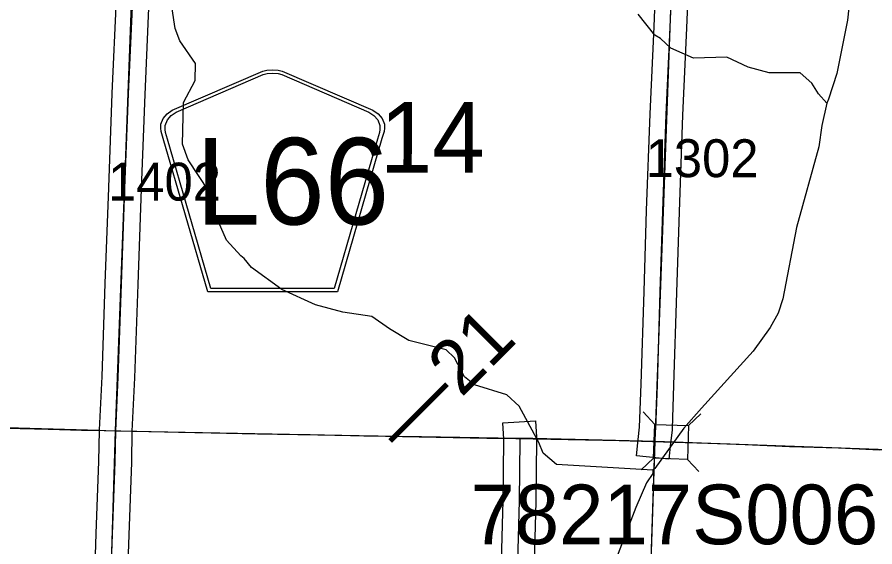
# Model space of a CAD drawing. Extents: x -132.8 to -73.3, y -60 to -26.
# Drawn here: x -106.152 to -104.569, y -47.982 to -47.005 of the extents above; entities that cross this region are included whole.
import ezdxf

# ---------------------------------------------------------------- set-up
doc = ezdxf.new("R2010")
doc.units = 0
for name, color, linetype in [('tdCoHydroRiver', 7, 'Continuous'), ('tdCoPrimary', 7, 'Continuous'), ('tdCoPriNonDiv', 7, 'Continuous'), ('tdCoPriNonDivCL', 7, 'Continuous'), ('tdCoSecRdNmbr', 7, 'Continuous'), ('tdCoSecRteBand', 7, 'Continuous'), ('tdCoSecRteCL', 7, 'Continuous'), ('tdCoSectLine', 7, 'Continuous'), ('tdCoSectLinePart', 7, 'Continuous'), ('tdCoSectNmbr', 7, 'Continuous'), ('tdCoShieldCoRteHrd', 7, 'Continuous'), ('tdCoStrucNonDivPri', 7, 'Continuous'), ('tdCoStrucPriMaintName', 7, 'Continuous'), ('tdCoStrucSec', 7, 'Continuous'), ('tdCoSurfConc', 7, 'Continuous'), ('tdCoSurfEarth', 7, 'Continuous'), ('tdCoSurfGravel', 7, 'Continuous'), ('tdStHwyPriRefPost1', 7, 'Continuous')]:
    doc.layers.add(name, color=color, linetype=linetype)

msp = doc.modelspace()

# ---------------------------------------------------------------- linework, layer by layer
at = {"layer": 'tdCoHydroRiver'}
for points in [[(-104.5905, -45.998), (-104.5904, -46.1273), (-104.5946, -46.2361), (-104.5907, -46.3387), (-104.5932, -46.5737), (-104.5965, -46.5815), (-104.6111, -46.9298), (-104.6194, -47.0101), (-104.6391, -47.109), (-104.6544, -47.1559), (-104.6578, -47.1637)], [(-104.9785, -47.8407), (-105.1566, -47.8301), (-105.1813, -47.809), (-105.1888, -47.7899), (-105.225, -47.7228), (-105.2482, -47.7017), (-105.3077, -47.6829), (-105.3263, -47.6683), (-105.3444, -47.6332), (-105.3599, -47.6186), (-105.4289, -47.6012), (-105.4647, -47.5798), (-105.4973, -47.5569), (-105.5507, -47.5493), (-105.6009, -47.5355), (-105.6634, -47.5072), (-105.7192, -47.4664), (-105.733, -47.4503), (-105.7392, -47.4454), (-105.7654, -47.4164), (-105.7863, -47.3686), (-105.7979, -47.3257), (-105.836, -47.268), (-105.8464, -47.2394), (-105.8445, -47.1621), (-105.823, -47.1216), (-105.8223, -47.0901), (-105.8513, -47.0484), (-105.8602, -47.026), (-105.8657, -46.9896)], [(-104.6578, -47.1637), (-104.6731, -47.146), (-104.6853, -47.1268), (-104.7069, -47.1074), (-104.7637, -47.1076), (-104.8029, -47.0972), (-104.842, -47.0789), (-104.9035, -47.0806), (-104.9457, -47.0622), (-104.9642, -47.0444), (-104.9751, -47.0378), (-105.0058, -46.9992)], [(-104.6578, -47.1637), (-104.6666, -47.2045), (-104.6723, -47.2438), (-104.7137, -47.3927), (-104.7389, -47.5246), (-104.7475, -47.5512), (-104.7623, -47.5777), (-104.7933, -47.6211), (-104.8889, -47.7261), (-104.9214, -47.7632), (-104.9752, -47.8376), (-104.9785, -47.8407)], [(-104.9785, -47.8407), (-104.9786, -47.847), (-104.9901, -47.8641), (-105.0101, -47.9094), (-105.064, -48.0501), (-105.078, -48.1112), (-105.0863, -48.1268), (-105.0866, -48.1394), (-105.1206, -48.2396), (-105.1344, -48.2913), (-105.1382, -48.3165), (-105.145, -48.3368), (-105.1675, -48.4199), (-105.1848, -48.4841), (-105.1953, -48.5265), (-105.202, -48.5453), (-105.2025, -48.5657), (-105.2109, -48.5861), (-105.2315, -48.655), (-105.253, -48.6971), (-105.299, -48.7748), (-105.3071, -48.7809)]]:
    msp.add_lwpolyline(points, dxfattribs=at)
at = {"layer": 'tdCoPrimary'}
msp.add_lwpolyline([(-106.2319, -47.7619), (-106.1145, -47.7644), (-106.0326, -47.7666), (-105.9882, -47.7676), (-105.9698, -47.7679), (-105.9308, -47.7686), (-105.8533, -47.7703), (-105.7934, -47.7718), (-105.7076, -47.7738), (-105.6112, -47.775), (-105.5113, -47.7772), (-105.4057, -47.7787), (-105.2995, -47.7802), (-105.245, -47.7814), (-105.2235, -47.7814), (-105.2003, -47.7814), (-105.1219, -47.7832), (-104.9976, -47.7866), (-104.9757, -47.7874), (-104.966, -47.7877), (-104.9188, -47.7894), (-104.9148, -47.7896), (-104.8358, -47.792), (-104.7259, -47.797), (-104.6358, -47.7997), (-104.5601, -47.8034)], dxfattribs=at)
msp.add_lwpolyline([(-106.2319, -47.7619), (-106.1145, -47.7644), (-106.0326, -47.7666), (-105.9882, -47.7676), (-105.9698, -47.7679), (-105.9308, -47.7686), (-105.8533, -47.7703), (-105.7934, -47.7718), (-105.7076, -47.7738), (-105.6112, -47.775), (-105.5113, -47.7772), (-105.4057, -47.7787), (-105.2995, -47.7802), (-105.245, -47.7814), (-105.2235, -47.7814), (-105.2003, -47.7814), (-105.1219, -47.7832), (-104.9976, -47.7866), (-104.9757, -47.7874), (-104.966, -47.7877), (-104.9188, -47.7894), (-104.9148, -47.7896), (-104.8358, -47.792), (-104.7259, -47.797), (-104.6358, -47.7997), (-104.5601, -47.8034)], dxfattribs=at)
msp.add_lwpolyline([(-106.2319, -47.7619), (-106.1145, -47.7644), (-106.0326, -47.7666), (-105.9882, -47.7676), (-105.9698, -47.7679), (-105.9308, -47.7686), (-105.8533, -47.7703), (-105.7934, -47.7718), (-105.7076, -47.7738), (-105.6112, -47.775), (-105.5113, -47.7772), (-105.4057, -47.7787), (-105.2995, -47.7802), (-105.245, -47.7814), (-105.2235, -47.7814), (-105.2003, -47.7814), (-105.1219, -47.7832), (-104.9976, -47.7866), (-104.9757, -47.7874), (-104.966, -47.7877), (-104.9188, -47.7894), (-104.9148, -47.7896), (-104.8358, -47.792), (-104.7259, -47.797), (-104.6358, -47.7997), (-104.5601, -47.8034)], dxfattribs=at)
at = {"layer": 'tdCoPriNonDiv'}
msp.add_lwpolyline([(-106.3565, -47.7587), (-105.9886, -47.7676), (-105.708, -47.7738), (-105.2998, -47.7802), (-105.1223, -47.7832), (-104.8362, -47.792), (-104.6362, -47.7997), (-104.2996, -47.814), (-104.0905, -47.8189), (-103.6863, -47.8295), (-103.5926, -47.8327), (-103.0984, -47.8433)], dxfattribs=at)
at = {"layer": 'tdCoPriNonDivCL'}
msp.add_lwpolyline([(-106.2323, -47.7619), (-106.1149, -47.7644), (-106.033, -47.7666), (-105.9886, -47.7676), (-105.9701, -47.7679), (-105.9312, -47.7686), (-105.8537, -47.7703), (-105.7938, -47.7718), (-105.708, -47.7738), (-105.6115, -47.775), (-105.5117, -47.7772), (-105.4061, -47.7787), (-105.2998, -47.7802), (-105.2453, -47.7814), (-105.2239, -47.7814), (-105.2007, -47.7814), (-105.1223, -47.7832), (-104.998, -47.7866), (-104.9761, -47.7874), (-104.9664, -47.7877), (-104.9192, -47.7894), (-104.9151, -47.7896), (-104.8362, -47.792), (-104.7262, -47.797), (-104.6362, -47.7997), (-104.5605, -47.8034)], dxfattribs=at)
msp.add_lwpolyline([(-106.2323, -47.7619), (-106.1149, -47.7644), (-106.033, -47.7666), (-105.9886, -47.7676), (-105.9701, -47.7679), (-105.9312, -47.7686), (-105.8537, -47.7703), (-105.7938, -47.7718), (-105.708, -47.7738), (-105.6115, -47.775), (-105.5117, -47.7772), (-105.4061, -47.7787), (-105.2998, -47.7802), (-105.2453, -47.7814), (-105.2239, -47.7814), (-105.2007, -47.7814), (-105.1223, -47.7832), (-104.998, -47.7866), (-104.9761, -47.7874), (-104.9664, -47.7877), (-104.9192, -47.7894), (-104.9151, -47.7896), (-104.8362, -47.792), (-104.7262, -47.797), (-104.6362, -47.7997), (-104.5605, -47.8034)], dxfattribs=at)
at = {"layer": 'tdCoSecRteBand'}
for points in [[(-104.9492, -47.8205), (-105.0088, -47.8139), (-105.0055, -47.7841), (-105.003, -47.7615), (-105.0003, -47.682), (-104.9949, -47.5109), (-104.9902, -47.3617), (-104.9902, -47.3616), (-104.9902, -47.3616), (-104.9838, -47.1833), (-104.9838, -47.1831), (-104.9838, -47.183), (-104.9764, -47.0228), (-104.97, -46.8595)], [(-104.91, -46.8617), (-104.9164, -47.0252), (-104.9164, -47.0253), (-104.9164, -47.0254), (-104.9238, -47.1856), (-104.9302, -47.3637), (-104.9349, -47.5128), (-104.9349, -47.5128), (-104.9349, -47.5128), (-104.9403, -47.6839), (-104.9403, -47.684), (-104.9403, -47.684), (-104.9431, -47.7646), (-104.9431, -47.7658), (-104.9432, -47.767), (-104.9459, -47.7907), (-104.9492, -47.8205)], [(-106.0117, -48.1332), (-106.0057, -47.9579), (-106.0057, -47.9578), (-106.0057, -47.9578), (-106.0008, -47.8244), (-105.9998, -47.7674), (-105.9997, -47.767), (-105.9997, -47.7665), (-105.9951, -47.6679), (-105.989, -47.4962), (-105.9828, -47.3194), (-105.9828, -47.3193), (-105.9828, -47.3193), (-105.9761, -47.1454), (-105.9761, -47.1453), (-105.9761, -47.1452), (-105.9685, -46.971)], [(-105.9085, -46.9735), (-105.9162, -47.1478), (-105.9228, -47.3215), (-105.929, -47.4983), (-105.929, -47.4983), (-105.929, -47.4983), (-105.9352, -47.6702), (-105.9352, -47.6703), (-105.9352, -47.6705), (-105.9398, -47.7689), (-105.9408, -47.8258), (-105.9408, -47.826), (-105.9408, -47.8263), (-105.9458, -47.9599), (-105.9517, -48.1352)], [(-105.2597, -48.0766), (-105.2547, -47.8968), (-105.2533, -47.7863), (-105.2535, -47.7832), (-105.2552, -47.7532), (-105.1953, -47.7497), (-105.1936, -47.7797), (-105.1933, -47.7839), (-105.1932, -47.7849), (-105.1933, -47.786), (-105.1947, -47.8978), (-105.1947, -47.898), (-105.1947, -47.8983), (-105.1997, -48.0781)]]:
    msp.add_lwpolyline(points, dxfattribs=at)
at = {"layer": 'tdCoSecRteCL'}
for points in [[(-105.9999, -48.7658), (-105.997, -48.6691), (-105.9918, -48.4871), (-105.9873, -48.3155), (-105.9817, -48.1342), (-105.9757, -47.9589), (-105.9708, -47.8252), (-105.9698, -47.7679), (-105.9651, -47.6691), (-105.959, -47.4972), (-105.9528, -47.3204), (-105.9462, -47.1465), (-105.9385, -46.9722), (-105.9331, -46.806), (-105.9321, -46.7676)], [(-104.9757, -47.7874), (-104.973, -47.7636), (-104.9703, -47.683), (-104.9649, -47.5118), (-104.9602, -47.3626), (-104.9538, -47.1844), (-104.9464, -47.0241), (-104.94, -46.8606), (-104.9375, -46.7872)], [(-105.4994, -48.7771), (-105.497, -48.6829), (-105.4921, -48.5075), (-105.4893, -48.3953), (-105.4886, -48.345), (-105.4869, -48.2895), (-105.4854, -48.2831), (-105.4837, -48.2804), (-105.4795, -48.2777), (-105.4733, -48.2767), (-105.4636, -48.2769), (-105.4191, -48.2779), (-105.2733, -48.2812), (-105.2622, -48.2799), (-105.2536, -48.277), (-105.2457, -48.2728), (-105.2393, -48.2676), (-105.2348, -48.2614), (-105.2329, -48.2521), (-105.2321, -48.2343), (-105.2297, -48.0775), (-105.2247, -47.8974), (-105.2233, -47.7856), (-105.2235, -47.7814)]]:
    msp.add_lwpolyline(points, dxfattribs=at)
at = {"layer": 'tdCoSectLine'}
for points in [[(-105.9701, -47.7679), (-105.9325, -46.7676)], [(-104.9746, -47.7874), (-104.9379, -46.7872)], [(-106.9675, -47.7388), (-105.9701, -47.7679)], [(-106.0003, -48.7658), (-105.9701, -47.7679)], [(-105.9701, -47.7679), (-104.9746, -47.7874)], [(-105.0078, -48.7888), (-104.9746, -47.7874)], [(-104.9746, -47.7874), (-103.9799, -47.8226)]]:
    msp.add_lwpolyline(points, dxfattribs=at)
at = {"layer": 'tdCoSectLinePart'}
for points in [[(-106.9375, -47.7397), (-106.0001, -47.7671)], [(-105.9401, -47.7685), (-105.2539, -47.782)], [(-105.1939, -47.7831), (-105.0062, -47.7868)], [(-104.9461, -47.7884), (-104.0099, -47.8215)], [(-105.0078, -48.7888), (-104.9756, -47.8176)]]:
    msp.add_lwpolyline(points, dxfattribs=at)
at = {"layer": 'tdCoShieldCoRteHrd'}
for points in [[(-105.8001, -47.5118), (-105.882, -47.2289), (-105.8859, -47.2157), (-105.8866, -47.2099), (-105.8866, -47.202), (-105.8824, -47.1917), (-105.8751, -47.1832), (-105.8655, -47.1766), (-105.6983, -47.1042), (-105.6907, -47.1026), (-105.6803, -47.1017), (-105.6699, -47.1026), (-105.6624, -47.1042), (-105.4951, -47.1766), (-105.4855, -47.1832), (-105.4783, -47.1917), (-105.474, -47.202), (-105.474, -47.2099), (-105.4747, -47.2157), (-105.4786, -47.2289), (-105.5606, -47.5118)], [(-105.7942, -47.5055), (-105.874, -47.2302), (-105.8777, -47.2176), (-105.8784, -47.2119), (-105.8784, -47.2044), (-105.8743, -47.1945), (-105.8673, -47.1864), (-105.8581, -47.1799), (-105.6975, -47.1105), (-105.6903, -47.1089), (-105.6803, -47.108), (-105.6703, -47.1089), (-105.6631, -47.1105), (-105.5025, -47.1799), (-105.4933, -47.1864), (-105.4863, -47.1945), (-105.4823, -47.2044), (-105.4823, -47.2119), (-105.483, -47.2176), (-105.4867, -47.2302), (-105.5664, -47.5055)]]:
    msp.add_lwpolyline(points, close=True, dxfattribs=at)
at = {"layer": 'tdCoStrucNonDivPri'}
for points in [[(-104.9965, -47.7332), (-104.9752, -47.7561), (-104.9127, -47.7584)], [(-104.8898, -47.737), (-104.9127, -47.7584), (-104.9149, -47.8209)], [(-105.0003, -47.84), (-104.9774, -47.8186), (-104.9752, -47.7561)], [(-104.894, -47.8433), (-104.9149, -47.8209), (-104.9774, -47.8186)]]:
    msp.add_lwpolyline(points, dxfattribs=at)
at = {"layer": 'tdCoStrucSec'}
for points in [[(-104.9965, -47.7332), (-104.9752, -47.7561), (-104.9127, -47.7584)], [(-104.8898, -47.737), (-104.9127, -47.7584), (-104.9149, -47.8209)], [(-105.0003, -47.84), (-104.9774, -47.8186), (-104.9752, -47.7561)], [(-104.894, -47.8433), (-104.9149, -47.8209), (-104.9774, -47.8186)]]:
    msp.add_lwpolyline(points, dxfattribs=at)
at = {"layer": 'tdCoSurfConc'}
msp.add_lwpolyline([(-105.9698, -47.7679), (-105.9651, -47.6691), (-105.959, -47.4972), (-105.9528, -47.3204), (-105.9462, -47.1465), (-105.9385, -46.9722)], dxfattribs=at)
at = {"layer": 'tdCoSurfEarth'}
msp.add_lwpolyline([(-105.4636, -48.2769), (-105.4191, -48.2779), (-105.2733, -48.2812), (-105.2622, -48.2799), (-105.2536, -48.277), (-105.2457, -48.2728), (-105.2393, -48.2676), (-105.2348, -48.2614), (-105.2329, -48.2521), (-105.2321, -48.2343), (-105.2297, -48.0775), (-105.2247, -47.8974), (-105.2233, -47.7856), (-105.2235, -47.7814)], dxfattribs=at)
at = {"layer": 'tdCoSurfGravel'}
for points in [[(-104.9757, -47.7874), (-104.973, -47.7636), (-104.9703, -47.683), (-104.9649, -47.5118), (-104.9602, -47.3626), (-104.9538, -47.1844), (-104.9464, -47.0241), (-104.94, -46.8606), (-104.9375, -46.7872), (-104.9346, -46.7025), (-104.9294, -46.5528), (-104.925, -46.3996), (-104.92, -46.2265), (-104.9151, -46.0766), (-104.9104, -45.9195), (-104.9063, -45.7894)], [(-106.0583, -50.7581), (-106.0544, -50.6257), (-106.0497, -50.4558), (-106.0443, -50.2777), (-106.0394, -50.0913), (-106.0344, -49.9189), (-106.0302, -49.7621), (-106.0295, -49.7379), (-106.0233, -49.5665), (-106.0182, -49.384), (-106.0125, -49.2082), (-106.0076, -49.0368), (-106.0026, -48.8555), (-105.9999, -48.7658), (-105.997, -48.6691), (-105.9918, -48.4871), (-105.9873, -48.3155), (-105.9817, -48.1342), (-105.9757, -47.9589), (-105.9708, -47.8252), (-105.9698, -47.7679)]]:
    msp.add_lwpolyline(points, dxfattribs=at)

# ---------------------------------------------------------------- texts
at = {"layer": 'tdCoSecRdNmbr'}
for s, rotation, p in [('1302', 359.9209, (-104.9919, -47.2999)), ('1402', 359.9202, (-105.9839, -47.3431))]:
    msp.add_text(s, height=0.07, rotation=rotation, dxfattribs=at).set_placement(p)
at = {"layer": 'tdCoSectNmbr'}
msp.add_text('14', height=0.13, rotation=359.9205, dxfattribs=at).set_placement((-105.4825, -47.2914))
at = {"layer": 'tdCoShieldCoRteHrd'}
msp.add_text('L66', height=0.16, dxfattribs=at).set_placement((-105.8222, -47.3875))
at = {"layer": 'tdCoStrucPriMaintName'}
msp.add_text('78217S006', height=0.11, dxfattribs=at).set_placement((-105.3152, -47.9773))
msp.add_text('78217S006', height=0.11, dxfattribs=at).set_placement((-105.3152, -47.9773))
msp.add_text('78217S006', height=0.11, dxfattribs=at).set_placement((-105.3152, -47.9773))
at = {"layer": 'tdStHwyPriRefPost1'}
msp.add_text('‒‒21', height=0.1, rotation=45, dxfattribs=at).set_placement((-105.4373, -47.8131))

doc.saveas('drawing.dxf')
